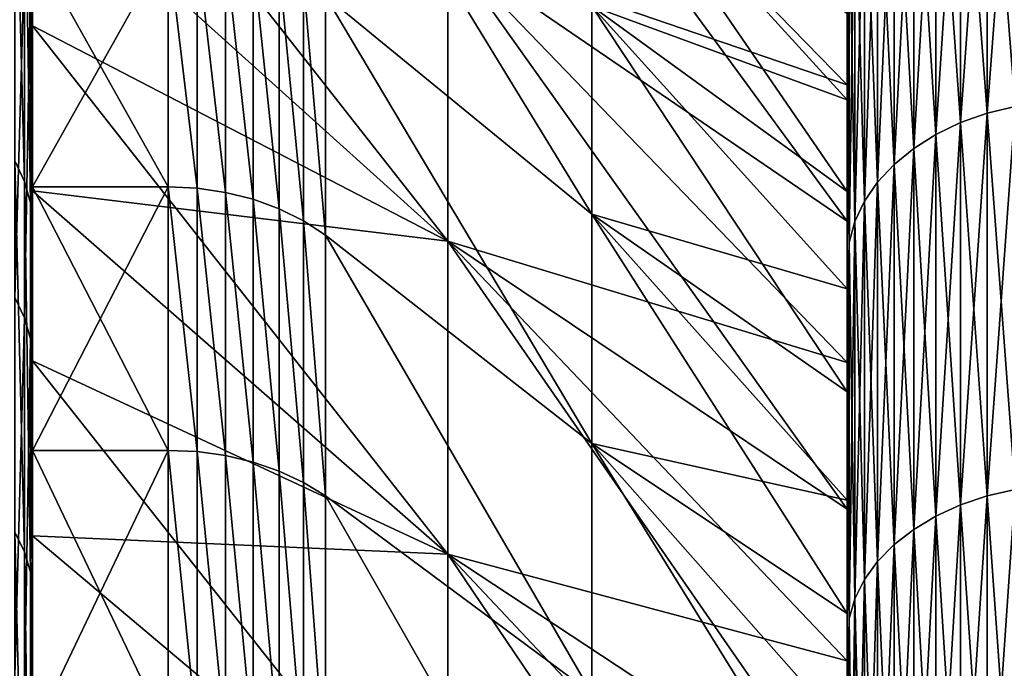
# Model space of a CAD drawing. Header units: metres. Extents: x -2 to 85, y -75 to 96.
# Tile 371 of 444: x 68.32 to 70.5, y 43.63 to 45.06. Entities that reach past the tile are written whole.
import ezdxf

# ---------------------------------------------------------------- set-up
doc = ezdxf.new("R2010")
doc.units = ezdxf.units.M
doc.layers.add('solid_20204500', color=7, linetype='CONTINUOUS')

msp = doc.modelspace()

# ---------------------------------------------------------------- linework, layer by layer
at = {"layer": 'solid_20204500'}
for points in [[(69.267471, 45.817501, -11.279867), (70.150002, 44.913284, -11.136491), (70.150002, 44.612808, -11.579941)], [(69.267471, 45.215561, -12.178803), (69.267471, 45.817501, -11.279867), (70.150002, 44.612808, -11.579941)], [(69.267471, 45.817501, -11.279867), (70.150002, 45.202126, -10.684891), (70.150002, 44.913284, -11.136491)], [(69.267471, 45.817467, 11.27992), (70.150002, 44.913284, 11.136491), (70.150002, 45.202126, 10.684891)], [(69.267471, 45.817467, 11.27992), (69.267471, 45.215523, 12.178854), (70.150002, 44.913284, 11.136491)], [(69.267471, 44.568306, -13.045686), (68.349998, 45.395874, -13.282283), (68.349998, 45.736423, -12.823966)], [(69.267471, 44.568306, -13.045686), (68.349998, 45.736423, -12.823966), (69.267471, 45.215561, -12.178803)], [(70.521156, 45.668785, 15.468376), (70.459145, 45.653004, 15.45456), (70.459145, 44.850887, 16.32543)], [(70.521156, 44.865952, 16.340025), (70.521156, 45.668785, 15.468376), (70.459145, 44.850887, 16.32543)], [(70.521156, 45.668785, -15.468376), (70.521156, 44.865952, -16.340025), (70.459145, 45.653004, -15.45456)], [(70.459145, 45.653004, 15.45456), (70.400398, 45.63126, 15.435525), (70.400398, 44.830132, 16.305321)], [(70.459145, 44.850887, 16.32543), (70.459145, 45.653004, 15.45456), (70.400398, 44.830132, 16.305321)], [(70.459145, 45.653004, -15.45456), (70.459145, 44.850887, -16.32543), (70.400398, 45.63126, -15.435525)], [(70.521156, 44.865952, -16.340025), (70.459145, 44.850887, -16.32543), (70.459145, 45.653004, -15.45456)], [(70.400398, 45.63126, 15.435525), (70.345932, 45.603931, 15.411597), (70.345932, 44.804043, 16.280045)], [(70.400398, 44.830132, 16.305321), (70.400398, 45.63126, 15.435525), (70.345932, 44.804043, 16.280045)], [(70.400398, 45.63126, -15.435525), (70.400398, 44.830132, -16.305321), (70.345932, 45.603931, -15.411597)], [(70.459145, 44.850887, -16.32543), (70.400398, 44.830132, -16.305321), (70.400398, 45.63126, -15.435525)], [(70.345932, 45.603931, 15.411597), (70.296677, 45.57148, 15.383186), (70.296677, 44.773064, 16.250034)], [(70.345932, 44.804043, 16.280045), (70.345932, 45.603931, 15.411597), (70.296677, 44.773064, 16.250034)], [(70.345932, 45.603931, -15.411597), (70.345932, 44.804043, -16.280045), (70.296677, 45.57148, -15.383186)], [(70.400398, 44.830132, -16.305321), (70.345932, 44.804043, -16.280045), (70.345932, 45.603931, -15.411597)], [(68.997269, 45.590374, -8.553059), (69.585594, 44.627769, -9.138197), (69.585594, 45.087666, -8.246275)], [(68.997269, 45.590374, -8.553059), (68.997269, 45.11026, -9.47708), (69.585594, 44.627769, -9.138197)], [(68.997269, 45.590374, 8.553059), (69.585594, 45.087666, 8.246279), (69.585594, 44.627769, 9.138201)], [(68.997269, 45.11026, 9.47708), (68.997269, 45.590374, 8.553059), (69.585594, 44.627769, 9.138201)], [(70.296677, 45.57148, 15.383186), (70.253479, 45.534462, 15.35078), (70.253479, 44.737732, 16.215801)], [(70.296677, 44.773064, 16.250034), (70.296677, 45.57148, 15.383186), (70.253479, 44.737732, 16.215801)], [(70.296677, 45.57148, -15.383186), (70.296677, 44.773064, -16.250034), (70.253479, 45.534462, -15.35078)], [(70.345932, 44.804043, -16.280045), (70.296677, 44.773064, -16.250034), (70.296677, 45.57148, -15.383186)], [(70.253479, 45.534462, 15.35078), (70.217087, 45.493519, 15.314935), (70.217087, 44.698647, 16.177937)], [(70.253479, 44.737732, 16.215801), (70.253479, 45.534462, 15.35078), (70.217087, 44.698647, 16.177937)], [(70.253479, 45.534462, -15.35078), (70.253479, 44.737732, -16.215801), (70.217087, 45.493519, -15.314935)], [(70.296677, 44.773064, -16.250034), (70.253479, 44.737732, -16.215801), (70.253479, 45.534462, -15.35078)], [(68.310738, 45.52375, -15.17662), (68.332428, 45.476261, -15.135492), (68.332428, 44.700096, -15.987797)], [(68.310738, 44.745476, -16.03124), (68.310738, 45.52375, -15.17662), (68.332428, 44.700096, -15.987797)], [(70.150002, 44.880623, -7.260483), (69.585594, 45.499763, -7.331285), (69.585594, 45.087666, -8.246275)], [(70.150002, 44.880623, -7.260483), (70.150002, 45.071102, -6.800576), (69.585594, 45.499763, -7.331285)], [(70.150002, 44.677849, 7.714918), (69.585594, 45.087666, 8.246279), (69.585594, 45.49976, 7.331289)], [(70.150002, 44.880623, 7.260483), (70.150002, 44.677849, 7.714918), (69.585594, 45.49976, 7.331289)], [(70.150002, 45.071102, 6.800576), (70.150002, 44.880623, 7.260483), (69.585594, 45.49976, 7.331289)], [(70.217087, 45.493519, 15.314935), (70.18811, 45.449345, 15.276264), (70.18811, 44.656483, 16.137087)], [(70.217087, 44.698647, 16.177937), (70.217087, 45.493519, 15.314935), (70.18811, 44.656483, 16.137087)], [(70.217087, 45.493519, -15.314935), (70.217087, 44.698647, -16.177937), (70.18811, 45.449345, -15.276264)], [(70.253479, 44.737732, -16.215801), (70.217087, 44.698647, -16.177937), (70.217087, 45.493519, -15.314935)], [(68.332428, 45.476261, -15.135492), (68.345589, 45.427017, -15.092844), (68.345589, 44.653038, -15.942747)], [(68.332428, 44.700096, -15.987797), (68.332428, 45.476261, -15.135492), (68.345589, 44.653038, -15.942747)], [(70.18811, 45.449345, 15.276264), (70.167053, 45.402706, 15.235432), (70.167053, 44.611958, 16.093952)], [(70.18811, 44.656483, 16.137087), (70.18811, 45.449345, 15.276264), (70.167053, 44.611958, 16.093952)], [(70.18811, 45.449345, -15.276264), (70.18811, 44.656483, -16.137087), (70.167053, 45.402706, -15.235432)], [(70.217087, 44.698647, -16.177937), (70.18811, 44.656483, -16.137087), (70.18811, 45.449345, -15.276264)], [(68.345589, 45.427017, -15.092844), (68.349998, 45.407581, -15.014018), (68.349998, 45.015408, -15.457039)], [(68.345589, 45.427017, -15.092844), (68.349998, 45.015408, -15.457039), (68.349998, 44.611614, -15.890188)], [(68.345589, 44.653038, -15.942747), (68.345589, 45.427017, -15.092844), (68.349998, 44.611614, -15.890188)], [(68.349998, 45.043732, -13.731223), (68.349998, 45.015408, -15.457039), (68.349998, 45.407581, -15.014018)], [(68.349998, 45.395874, -13.282283), (68.349998, 45.043732, -13.731223), (68.349998, 45.407581, -15.014018)], [(70.167053, 45.402706, 15.235432), (70.154274, 45.354393, 15.193136), (70.154274, 44.565842, 16.049274)], [(70.167053, 44.611958, 16.093952), (70.167053, 45.402706, 15.235432), (70.154274, 44.565842, 16.049274)], [(70.167053, 45.402706, -15.235432), (70.167053, 44.611958, -16.093952), (70.154274, 45.354393, -15.193136)], [(70.18811, 44.656483, -16.137087), (70.167053, 44.611958, -16.093952), (70.167053, 45.402706, -15.235432)], [(68.349998, 45.043732, 13.731223), (68.349998, 45.395874, 13.282283), (68.349998, 45.124634, 15.335954)], [(69.267471, 44.568306, -13.045686), (68.349998, 45.043732, -13.731223), (68.349998, 45.395874, -13.282283)], [(69.267471, 44.568268, 13.045735), (68.349998, 45.395874, 13.282283), (68.349998, 45.043732, 13.731223)], [(69.267471, 45.215523, 12.178854), (68.349998, 45.395874, 13.282283), (69.267471, 44.568268, 13.045735)], [(70.154274, 45.354393, 15.193136), (70.150002, 45.177021, 15.295404), (70.150002, 44.778732, 15.731308)], [(70.154274, 44.565842, 16.049274), (70.154274, 45.354393, 15.193136), (70.150002, 44.778732, 15.731308)], [(70.154274, 45.354393, -15.193136), (70.154274, 44.565842, -16.049274), (70.150002, 45.177021, -15.295403)], [(70.167053, 44.611958, -16.093952), (70.154274, 44.565842, -16.049274), (70.154274, 45.354393, -15.193136)], [(68.310738, 45.237804, 15.500636), (68.310738, 44.443733, 16.340601), (68.332428, 45.191093, 15.45863)], [(68.349998, 45.223164, -9.563059), (68.349998, 45.223164, 9.563059), (68.349998, 44.68861, 10.468062)], [(68.649818, 44.688587, 10.468094), (68.349998, 44.68861, 10.468062), (68.349998, 45.223164, 9.563059)], [(68.349998, 44.68861, -10.468062), (68.349998, 45.223164, -9.563059), (68.349998, 44.68861, 10.468062)], [(68.649818, 45.223095, 9.563208), (68.649818, 44.688587, 10.468094), (68.349998, 45.223164, 9.563059)], [(68.649818, 45.223095, -9.563208), (68.349998, 45.223164, -9.563059), (68.349998, 44.68861, -10.468062)], [(68.649818, 44.688587, -10.468094), (68.649818, 45.223095, -9.563208), (68.349998, 44.68861, -10.468062)], [(68.713669, 44.685513, 10.465298), (68.649818, 44.688587, 10.468094), (68.649818, 45.223095, 9.563208)], [(68.713669, 45.219841, 9.56064), (68.713669, 44.685513, 10.465298), (68.649818, 45.223095, 9.563208)], [(68.713669, 44.685513, -10.465296), (68.649818, 45.223095, -9.563208), (68.649818, 44.688587, -10.468094)], [(68.713669, 44.685513, -10.465296), (68.713669, 45.219841, -9.560638), (68.649818, 45.223095, -9.563208)], [(68.776535, 44.67622, 10.457095), (68.713669, 44.685513, 10.465298), (68.713669, 45.219841, 9.56064)], [(68.776535, 45.210033, 9.553112), (68.776535, 44.67622, 10.457095), (68.713669, 45.219841, 9.56064)], [(68.776535, 44.676212, -10.457105), (68.713669, 45.219841, -9.560638), (68.713669, 44.685513, -10.465296)], [(68.776535, 44.676212, -10.457105), (68.776535, 45.210026, -9.553122), (68.713669, 45.219841, -9.560638)], [(68.837318, 44.660858, 10.443636), (68.776535, 44.67622, 10.457095), (68.776535, 45.210033, 9.553112)], [(68.837318, 45.193825, 9.540761), (68.837318, 44.660858, 10.443636), (68.776535, 45.210033, 9.553112)], [(68.837318, 44.660854, -10.443642), (68.776535, 45.210026, -9.553122), (68.776535, 44.676212, -10.457105)], [(68.837318, 44.660854, -10.443642), (68.837318, 45.193821, -9.540767), (68.776535, 45.210026, -9.553122)], [(69.267471, 45.215561, -12.178803), (70.150002, 44.300411, -12.015681), (70.150002, 43.976662, -12.442944)], [(69.267471, 44.568306, -13.045686), (69.267471, 45.215561, -12.178803), (70.150002, 43.976662, -12.442944)], [(69.267471, 45.215561, -12.178803), (70.150002, 44.612808, -11.579941), (70.150002, 44.300411, -12.015681)], [(69.267471, 45.215523, 12.178854), (70.150002, 44.612808, 11.579941), (70.150002, 44.913284, 11.136491)], [(69.267471, 45.215523, 12.178854), (70.150002, 44.300411, 12.015681), (70.150002, 44.612808, 11.579941)], [(69.267471, 45.215523, 12.178854), (69.267471, 44.568268, 13.045735), (70.150002, 44.300411, 12.015681)], [(68.310738, 44.443733, 16.340601), (68.332428, 44.399174, 16.296318), (68.332428, 45.191093, 15.45863)], [(68.332428, 45.191093, 15.45863), (68.332428, 44.399174, 16.296318), (68.345589, 45.142651, 15.415071)], [(68.895027, 44.639698, 10.425105), (68.837318, 44.660858, 10.443636), (68.837318, 45.193825, 9.540761)], [(68.895027, 45.171501, 9.523755), (68.895027, 44.639698, 10.425105), (68.837318, 45.193825, 9.540761)], [(68.895027, 44.639687, -10.425121), (68.837318, 45.193821, -9.540767), (68.837318, 44.660854, -10.443642)], [(68.895027, 44.639687, -10.425121), (68.895027, 45.171494, -9.523772), (68.837318, 45.193821, -9.540767)], [(70.150002, 45.177021, -15.295403), (70.150002, 44.913284, -11.136491), (70.150002, 45.202126, -10.684891)], [(70.150002, 45.177021, 15.295404), (70.150002, 45.202126, 10.684891), (70.150002, 44.913284, 11.136491)], [(68.948715, 44.613091, 10.401802), (68.895027, 44.639698, 10.425105), (68.895027, 45.171501, 9.523755)], [(68.948715, 45.143429, 9.502372), (68.948715, 44.613091, 10.401802), (68.895027, 45.171501, 9.523755)], [(68.948715, 44.613083, -10.401813), (68.895027, 45.171494, -9.523772), (68.895027, 44.639687, -10.425121)], [(68.948715, 44.613083, -10.401813), (68.948715, 45.143425, -9.502382), (68.895027, 45.171494, -9.523772)], [(70.150002, 45.177021, -15.295403), (70.150002, 44.778732, -15.731307), (70.150002, 44.913284, -11.136491)], [(70.150002, 44.778732, 15.731308), (70.150002, 45.177021, 15.295404), (70.150002, 44.913284, 11.136491)], [(70.154274, 44.565842, -16.049274), (70.150002, 44.778732, -15.731307), (70.150002, 45.177021, -15.295403)], [(68.332428, 44.399174, 16.296318), (68.345589, 44.352962, 16.250399), (68.345589, 45.142651, 15.415071)], [(68.345589, 45.142651, 15.415071), (68.349998, 44.724274, 15.771585), (68.349998, 45.124634, 15.335954)], [(68.345589, 45.142651, 15.415071), (68.345589, 44.352962, 16.250399), (68.349998, 44.724274, 15.771585)], [(68.948715, 45.143429, 9.502372), (68.997269, 45.11026, 9.47708), (68.997269, 44.58165, 10.374241)], [(68.948715, 45.143429, 9.502372), (68.997269, 44.58165, 10.374241), (68.948715, 44.613091, 10.401802)], [(68.948715, 45.143425, -9.502382), (68.997269, 44.58165, -10.374241), (68.997269, 45.11026, -9.47708)], [(68.948715, 44.613083, -10.401813), (68.997269, 44.58165, -10.374241), (68.948715, 45.143425, -9.502382)], [(68.349998, 45.043732, 13.731223), (68.349998, 45.124634, 15.335954), (68.349998, 44.724274, 15.771585)], [(68.997269, 45.11026, -9.47708), (69.585594, 44.121361, -10.004556), (69.585594, 44.627769, -9.138197)], [(68.997269, 45.11026, -9.47708), (68.997269, 44.58165, -10.374241), (69.585594, 44.121361, -10.004556)], [(68.997269, 45.11026, 9.47708), (69.585594, 44.627769, 9.138201), (69.585594, 44.121357, 10.00456)], [(68.997269, 44.58165, 10.374241), (68.997269, 45.11026, 9.47708), (69.585594, 44.121357, 10.00456)], [(70.150002, 44.462952, -8.163429), (69.585594, 45.087666, -8.246275), (69.585594, 44.627769, -9.138197)], [(70.150002, 44.677849, -7.714918), (70.150002, 44.880623, -7.260483), (69.585594, 45.087666, -8.246275)], [(70.150002, 44.462952, -8.163429), (70.150002, 44.677849, -7.714918), (69.585594, 45.087666, -8.246275)], [(70.150002, 44.235779, 8.606369), (69.585594, 44.627769, 9.138201), (69.585594, 45.087666, 8.246279)], [(70.150002, 44.462952, 8.163429), (70.150002, 44.235779, 8.606369), (69.585594, 45.087666, 8.246279)], [(70.150002, 44.677849, 7.714918), (70.150002, 44.462952, 8.163429), (69.585594, 45.087666, 8.246279)], [(70.150002, 44.880623, -7.260483), (70.150002, 44.880623, 7.260483), (70.150002, 45.071102, 6.800576)], [(70.150002, 44.880623, -7.260483), (70.150002, 45.071102, 6.800576), (70.150002, 45.071102, -6.800576)], [(68.349998, 44.679672, 14.171217), (68.349998, 45.043732, 13.731223), (68.349998, 44.724274, 15.771585)], [(68.349998, 45.043732, -13.731223), (68.349998, 44.679672, -14.171217), (68.349998, 45.015408, -15.457039)], [(69.267471, 43.877449, -13.878233), (68.349998, 44.679672, -14.171217), (68.349998, 45.043732, -13.731223)], [(69.267471, 43.877449, -13.878233), (68.349998, 45.043732, -13.731223), (69.267471, 44.568306, -13.045686)], [(69.267471, 44.568268, 13.045735), (68.349998, 45.043732, 13.731223), (68.349998, 44.679672, 14.171217)], [(68.349998, 44.679672, -14.171217), (68.349998, 44.611614, -15.890188), (68.349998, 45.015408, -15.457039)], [(70.150002, 44.778732, -15.731307), (70.150002, 44.612808, -11.579941), (70.150002, 44.913284, -11.136491)], [(70.150002, 44.778732, 15.731308), (70.150002, 44.913284, 11.136491), (70.150002, 44.612808, 11.579941)], [(70.150002, 44.677849, -7.714918), (70.150002, 44.677849, 7.714918), (70.150002, 44.880623, 7.260483)], [(70.150002, 44.677849, -7.714918), (70.150002, 44.880623, 7.260483), (70.150002, 44.880623, -7.260483)], [(70.521156, 44.865952, 16.340025), (70.459145, 44.850887, 16.32543), (70.459145, 44.005856, 17.154724)], [(70.521156, 44.020164, 17.170061), (70.521156, 44.865952, 16.340025), (70.459145, 44.005856, 17.154724)], [(70.521156, 44.865952, -16.340025), (70.521156, 44.020164, -17.170061), (70.459145, 44.850887, -16.32543)], [(70.459145, 44.850887, 16.32543), (70.400398, 44.830132, 16.305321), (70.400398, 43.986141, 17.133595)], [(70.459145, 44.005856, 17.154724), (70.459145, 44.850887, 16.32543), (70.400398, 43.986141, 17.133595)], [(70.459145, 44.850887, -16.32543), (70.459145, 44.005856, -17.154724), (70.400398, 44.830132, -16.305321)], [(70.521156, 44.020164, -17.170061), (70.459145, 44.005856, -17.154724), (70.459145, 44.850887, -16.32543)], [(70.400398, 44.830132, 16.305321), (70.345932, 44.804043, 16.280045), (70.345932, 43.961361, 17.107035)], [(70.400398, 43.986141, 17.133595), (70.400398, 44.830132, 16.305321), (70.345932, 43.961361, 17.107035)], [(70.400398, 44.830132, -16.305321), (70.400398, 43.986141, -17.133595), (70.345932, 44.804043, -16.280045)], [(70.459145, 44.005856, -17.154724), (70.400398, 43.986141, -17.133595), (70.400398, 44.830132, -16.305321)], [(70.345932, 44.804043, 16.280045), (70.296677, 44.773064, 16.250034), (70.296677, 43.931934, 17.075499)], [(70.345932, 43.961361, 17.107035), (70.345932, 44.804043, 16.280045), (70.296677, 43.931934, 17.075499)], [(70.345932, 44.804043, -16.280045), (70.345932, 43.961361, -17.107035), (70.296677, 44.773064, -16.250034)], [(70.400398, 43.986141, -17.133595), (70.345932, 43.961361, -17.107035), (70.345932, 44.804043, -16.280045)], [(70.150002, 44.778732, -15.731307), (70.150002, 44.369148, -16.157045), (70.150002, 44.612808, -11.579941)], [(70.150002, 44.369148, 16.157045), (70.150002, 44.778732, 15.731308), (70.150002, 44.612808, 11.579941)], [(70.154274, 44.565842, 16.049274), (70.150002, 44.778732, 15.731308), (70.150002, 44.369148, 16.157045)], [(70.154274, 44.565842, -16.049274), (70.150002, 44.369148, -16.157045), (70.150002, 44.778732, -15.731307)], [(70.296677, 44.773064, 16.250034), (70.253479, 44.737732, 16.215801), (70.253479, 43.898373, 17.039528)], [(70.296677, 43.931934, 17.075499), (70.296677, 44.773064, 16.250034), (70.253479, 43.898373, 17.039528)], [(70.296677, 44.773064, -16.250034), (70.296677, 43.931934, -17.075499), (70.253479, 44.737732, -16.215801)], [(70.345932, 43.961361, -17.107035), (70.296677, 43.931934, -17.075499), (70.296677, 44.773064, -16.250034)], [(68.310738, 44.745476, -16.03124), (68.332428, 44.700096, -15.987797), (68.332428, 43.882412, -16.800354)], [(68.310738, 43.925568, -16.846006), (68.310738, 44.745476, -16.03124), (68.332428, 43.882412, -16.800354)], [(70.253479, 44.737732, 16.215801), (70.217087, 44.698647, 16.177937), (70.217087, 43.861252, 16.999739)], [(70.253479, 43.898373, 17.039528), (70.253479, 44.737732, 16.215801), (70.217087, 43.861252, 16.999739)], [(70.253479, 44.737732, -16.215801), (70.253479, 43.898373, -17.039528), (70.217087, 44.698647, -16.177937)], [(70.296677, 43.931934, -17.075499), (70.253479, 43.898373, -17.039528), (70.253479, 44.737732, -16.215801)], [(68.345589, 44.352962, 16.250399), (68.349998, 44.312473, 16.197132), (68.349998, 44.724274, 15.771585)], [(68.349998, 44.679672, 14.171217), (68.349998, 44.724274, 15.771585), (68.349998, 44.312473, 16.197132)], [(68.332428, 44.700096, -15.987797), (68.345589, 44.653038, -15.942747), (68.345589, 43.837658, -16.753016)], [(68.332428, 43.882412, -16.800354), (68.332428, 44.700096, -15.987797), (68.345589, 43.837658, -16.753016)], [(68.349998, 44.68861, -10.468062), (68.349998, 44.68861, 10.468062), (68.349998, 44.106522, 11.343252)], [(68.649818, 44.106586, 11.343188), (68.349998, 44.106522, 11.343252), (68.349998, 44.68861, 10.468062)], [(68.349998, 44.106522, -11.343252), (68.349998, 44.68861, -10.468062), (68.349998, 44.106522, 11.343252)], [(68.649818, 44.688587, 10.468094), (68.649818, 44.106586, 11.343188), (68.349998, 44.68861, 10.468062)], [(68.649818, 44.688587, -10.468094), (68.349998, 44.68861, -10.468062), (68.349998, 44.106522, -11.343252)], [(68.649818, 44.106586, -11.343188), (68.649818, 44.688587, -10.468094), (68.349998, 44.106522, -11.343252)], [(68.713669, 44.103703, 11.340175), (68.649818, 44.106586, 11.343188), (68.649818, 44.688587, 10.468094)], [(68.713669, 44.685513, 10.465298), (68.713669, 44.103703, 11.340175), (68.649818, 44.688587, 10.468094)], [(68.713669, 44.103703, -11.340173), (68.649818, 44.688587, -10.468094), (68.649818, 44.106586, -11.343188)], [(68.713669, 44.103703, -11.340173), (68.713669, 44.685513, -10.465296), (68.649818, 44.688587, -10.468094)], [(68.776535, 44.094971, 11.331332), (68.713669, 44.103703, 11.340175), (68.713669, 44.685513, 10.465298)], [(68.776535, 44.67622, 10.457095), (68.776535, 44.094971, 11.331332), (68.713669, 44.685513, 10.465298)], [(68.776535, 44.094963, -11.331342), (68.713669, 44.685513, -10.465296), (68.713669, 44.103703, -11.340173)], [(68.776535, 44.094963, -11.331342), (68.776535, 44.676212, -10.457105), (68.713669, 44.685513, -10.465296)], [(70.217087, 44.698647, 16.177937), (70.18811, 44.656483, 16.137087), (70.18811, 43.821201, 16.956814)], [(70.217087, 43.861252, 16.999739), (70.217087, 44.698647, 16.177937), (70.18811, 43.821201, 16.956814)], [(70.217087, 44.698647, -16.177937), (70.217087, 43.861252, -16.999739), (70.18811, 44.656483, -16.137087)], [(70.253479, 43.898373, -17.039528), (70.217087, 43.861252, -16.999739), (70.217087, 44.698647, -16.177937)], [(68.349998, 44.304344, 14.601504), (68.349998, 44.679672, 14.171217), (68.349998, 44.312473, 16.197132)], [(68.349998, 44.679672, -14.171217), (68.349998, 44.304344, -14.601504), (68.349998, 44.611614, -15.890188)], [(69.267471, 43.877449, -13.878233), (68.349998, 44.304344, -14.601504), (68.349998, 44.679672, -14.171217)], [(69.267471, 43.877407, 13.87828), (68.349998, 44.679672, 14.171217), (68.349998, 44.304344, 14.601504)], [(69.267471, 44.568268, 13.045735), (68.349998, 44.679672, 14.171217), (69.267471, 43.877407, 13.87828)], [(68.837318, 44.080524, 11.31682), (68.776535, 44.094971, 11.331332), (68.776535, 44.67622, 10.457095)], [(68.837318, 44.660858, 10.443636), (68.837318, 44.080524, 11.31682), (68.776535, 44.67622, 10.457095)], [(68.837318, 44.080521, -11.316826), (68.776535, 44.676212, -10.457105), (68.776535, 44.094963, -11.331342)], [(68.837318, 44.080521, -11.316826), (68.837318, 44.660854, -10.443642), (68.776535, 44.676212, -10.457105)], [(68.895027, 44.060627, 11.296841), (68.837318, 44.080524, 11.31682), (68.837318, 44.660858, 10.443636)], [(68.895027, 44.639698, 10.425105), (68.895027, 44.060627, 11.296841), (68.837318, 44.660858, 10.443636)], [(68.895027, 44.060616, -11.296856), (68.837318, 44.660854, -10.443642), (68.837318, 44.080521, -11.316826)], [(68.895027, 44.060616, -11.296856), (68.895027, 44.639687, -10.425121), (68.837318, 44.660854, -10.443642)], [(70.150002, 44.462952, -8.163429), (70.150002, 44.462952, 8.163429), (70.150002, 44.677849, 7.714918)], [(70.150002, 44.462952, -8.163429), (70.150002, 44.677849, 7.714918), (70.150002, 44.677849, -7.714918)], [(68.345589, 44.653038, -15.942747), (68.349998, 44.611614, -15.890188), (68.349998, 44.196953, -16.312675)], [(68.345589, 43.837658, -16.753016), (68.345589, 44.653038, -15.942747), (68.349998, 44.196953, -16.312675)], [(68.948715, 44.035606, 11.271715), (68.895027, 44.060627, 11.296841), (68.895027, 44.639698, 10.425105)], [(68.948715, 44.613091, 10.401802), (68.948715, 44.035606, 11.271715), (68.895027, 44.639698, 10.425105)], [(68.948715, 44.035599, -11.271726), (68.895027, 44.639687, -10.425121), (68.895027, 44.060616, -11.296856)], [(68.948715, 44.035599, -11.271726), (68.948715, 44.613083, -10.401813), (68.895027, 44.639687, -10.425121)], [(70.18811, 44.656483, 16.137087), (70.167053, 44.611958, 16.093952), (70.167053, 43.778912, 16.911489)], [(70.18811, 43.821201, 16.956814), (70.18811, 44.656483, 16.137087), (70.167053, 43.778912, 16.911489)], [(70.18811, 44.656483, -16.137087), (70.18811, 43.821201, -16.956814), (70.167053, 44.611958, -16.093952)], [(70.217087, 43.861252, -16.999739), (70.18811, 43.821201, -16.956814), (70.18811, 44.656483, -16.137087)], [(70.150002, 43.996811, -9.042829), (69.585594, 44.627769, -9.138197), (69.585594, 44.121361, -10.004556)], [(70.150002, 44.235779, -8.606369), (70.150002, 44.462952, -8.163429), (69.585594, 44.627769, -9.138197)], [(70.150002, 43.996811, -9.042829), (70.150002, 44.235779, -8.606369), (69.585594, 44.627769, -9.138197)], [(70.150002, 43.746216, 9.472436), (69.585594, 44.121357, 10.00456), (69.585594, 44.627769, 9.138201)], [(70.150002, 43.996811, 9.042829), (70.150002, 43.746216, 9.472436), (69.585594, 44.627769, 9.138201)], [(70.150002, 44.235779, 8.606369), (70.150002, 43.996811, 9.042829), (69.585594, 44.627769, 9.138201)], [(68.349998, 44.304344, -14.601504), (68.349998, 44.196953, -16.312675), (68.349998, 44.611614, -15.890188)], [(68.948715, 44.613091, 10.401802), (68.997269, 44.58165, 10.374241), (68.997269, 44.006046, 11.241998)], [(68.948715, 44.613091, 10.401802), (68.997269, 44.006046, 11.241998), (68.948715, 44.035606, 11.271715)], [(68.948715, 44.613083, -10.401813), (68.997269, 44.006046, -11.241998), (68.997269, 44.58165, -10.374241)], [(68.948715, 44.035599, -11.271726), (68.997269, 44.006046, -11.241998), (68.948715, 44.613083, -10.401813)], [(70.150002, 44.369148, -16.157045), (70.150002, 44.300411, -12.015681), (70.150002, 44.612808, -11.579941)], [(70.150002, 44.369148, 16.157045), (70.150002, 44.612808, 11.579941), (70.150002, 44.300411, 12.015681)], [(70.167053, 44.611958, 16.093952), (70.154274, 44.565842, 16.049274), (70.154274, 43.735107, 16.864542)], [(70.167053, 43.778912, 16.911489), (70.167053, 44.611958, 16.093952), (70.154274, 43.735107, 16.864542)], [(70.167053, 44.611958, -16.093952), (70.167053, 43.778912, -16.911489), (70.154274, 44.565842, -16.049274)], [(70.18811, 43.821201, -16.956814), (70.167053, 43.778912, -16.911489), (70.167053, 44.611958, -16.093952)], [(68.997269, 44.58165, -10.374241), (69.585594, 43.569855, -10.842928), (69.585594, 44.121361, -10.004556)], [(68.997269, 44.58165, -10.374241), (68.997269, 44.006046, -11.241998), (69.585594, 43.569855, -10.842928)], [(68.997269, 44.58165, 10.374241), (69.585594, 44.121357, 10.00456), (69.585594, 43.569851, 10.842932)], [(68.997269, 44.006046, 11.241998), (68.997269, 44.58165, 10.374241), (69.585594, 43.569851, 10.842932)], [(69.267471, 44.568306, -13.045686), (70.150002, 43.641956, -12.861164), (70.150002, 43.295979, -13.270757)], [(69.267471, 43.877449, -13.878233), (69.267471, 44.568306, -13.045686), (70.150002, 43.295979, -13.270757)], [(69.267471, 44.568306, -13.045686), (70.150002, 43.976662, -12.442944), (70.150002, 43.641956, -12.861164)], [(69.267471, 44.568268, 13.045735), (70.150002, 43.976662, 12.442944), (70.150002, 44.300411, 12.015681)], [(69.267471, 44.568268, 13.045735), (70.150002, 43.641956, 12.861164), (70.150002, 43.976662, 12.442944)], [(69.267471, 44.568268, 13.045735), (69.267471, 43.877407, 13.87828), (70.150002, 43.641956, 12.861164)], [(70.154274, 44.565842, 16.049274), (70.150002, 44.369148, 16.157045), (70.150002, 43.948677, 16.572243)], [(70.154274, 43.735107, 16.864542), (70.154274, 44.565842, 16.049274), (70.150002, 43.948677, 16.572243)], [(70.154274, 44.565842, -16.049274), (70.154274, 43.735107, -16.864542), (70.150002, 44.369148, -16.157045)], [(70.167053, 43.778912, -16.911489), (70.154274, 43.735107, -16.864542), (70.154274, 44.565842, -16.049274)], [(68.310738, 44.443733, 16.340601), (68.310738, 43.608784, 17.13994), (68.332428, 44.399174, 16.296318)], [(70.150002, 44.235779, -8.606369), (70.150002, 44.235779, 8.606369), (70.150002, 44.462952, 8.163429)], [(70.150002, 44.235779, -8.606369), (70.150002, 44.462952, 8.163429), (70.150002, 44.462952, -8.163429)], [(68.310738, 43.608784, 17.13994), (68.332428, 43.566483, 17.093493), (68.332428, 44.399174, 16.296318)], [(68.332428, 44.399174, 16.296318), (68.332428, 43.566483, 17.093493), (68.345589, 44.352962, 16.250399)], [(70.150002, 44.369148, -16.157045), (70.150002, 43.948677, -16.572243), (70.150002, 44.300411, -12.015681)], [(70.150002, 44.369148, 16.157045), (70.150002, 44.300411, 12.015681), (70.150002, 43.976662, 12.442944)], [(70.150002, 43.948677, 16.572243), (70.150002, 44.369148, 16.157045), (70.150002, 43.976662, 12.442944)], [(70.154274, 43.735107, -16.864542), (70.150002, 43.948677, -16.572243), (70.150002, 44.369148, -16.157045)], [(68.332428, 43.566483, 17.093493), (68.345589, 43.522621, 17.045326), (68.345589, 44.352962, 16.250399)], [(68.345589, 44.352962, 16.250399), (68.349998, 43.890003, 16.611814), (68.349998, 44.312473, 16.197132)], [(68.345589, 44.352962, 16.250399), (68.345589, 43.522621, 17.045326), (68.349998, 43.890003, 16.611814)], [(68.349998, 44.304344, 14.601504), (68.349998, 44.312473, 16.197132), (68.349998, 43.890003, 16.611814)], [(68.349998, 43.918182, 15.021545), (68.349998, 44.304344, 14.601504), (68.349998, 43.890003, 16.611814)], [(68.349998, 44.304344, -14.601504), (68.349998, 43.918182, -15.021545), (68.349998, 44.196953, -16.312675)], [(69.267471, 43.144802, -14.674253), (68.349998, 43.918182, -15.021545), (68.349998, 44.304344, -14.601504)], [(69.267471, 43.144802, -14.674253), (68.349998, 44.304344, -14.601504), (69.267471, 43.877449, -13.878233)], [(69.267471, 43.877407, 13.87828), (68.349998, 44.304344, 14.601504), (68.349998, 43.918182, 15.021545)], [(70.150002, 43.948677, -16.572243), (70.150002, 43.976662, -12.442944), (70.150002, 44.300411, -12.015681)], [(70.150002, 43.996811, -9.042829), (70.150002, 43.996811, 9.042829), (70.150002, 44.235779, 8.606369)], [(70.150002, 43.996811, -9.042829), (70.150002, 44.235779, 8.606369), (70.150002, 44.235779, -8.606369)], [(68.345589, 43.837658, -16.753016), (68.349998, 44.196953, -16.312675), (68.349998, 43.771751, -16.724113)], [(68.349998, 43.918182, -15.021545), (68.349998, 43.771751, -16.724113), (68.349998, 44.196953, -16.312675)], [(70.150002, 43.483845, -9.895488), (69.585594, 44.121361, -10.004556), (69.585594, 43.569855, -10.842928)], [(70.150002, 43.746216, -9.472436), (70.150002, 43.996811, -9.042829), (69.585594, 44.121361, -10.004556)], [(70.150002, 43.483845, -9.895488), (70.150002, 43.746216, -9.472436), (69.585594, 44.121361, -10.004556)], [(70.150002, 43.210262, 10.311092), (69.585594, 43.569851, 10.842932), (69.585594, 44.121357, 10.00456)], [(70.150002, 43.483845, 9.895488), (70.150002, 43.210262, 10.311092), (69.585594, 44.121357, 10.00456)], [(70.150002, 43.746216, 9.472436), (70.150002, 43.483845, 9.895488), (69.585594, 44.121357, 10.00456)], [(68.649818, 44.106586, 11.343188), (68.649818, 43.478741, 12.186), (68.349998, 44.106522, 11.343252)], [(68.649818, 44.106586, -11.343188), (68.349998, 44.106522, -11.343252), (68.349998, 43.478828, -12.185864)], [(68.649818, 43.478741, -12.186), (68.649818, 44.106586, -11.343188), (68.349998, 43.478828, -12.185864)], [(68.349998, 44.106522, -11.343252), (68.349998, 44.106522, 11.343252), (68.349998, 43.478828, 12.185864)], [(68.649818, 43.478741, 12.186), (68.349998, 43.478828, 12.185864), (68.349998, 44.106522, 11.343252)], [(68.349998, 43.478828, -12.185864), (68.349998, 44.106522, -11.343252), (68.349998, 43.478828, 12.185864)], [(68.713669, 43.476067, 12.182781), (68.649818, 43.478741, 12.186), (68.649818, 44.106586, 11.343188)], [(68.713669, 44.103703, 11.340175), (68.713669, 43.476067, 12.182781), (68.649818, 44.106586, 11.343188)], [(68.713669, 43.476067, -12.182779), (68.649818, 44.106586, -11.343188), (68.649818, 43.478741, -12.186)], [(68.713669, 43.476067, -12.182779), (68.713669, 44.103703, -11.340173), (68.649818, 44.106586, -11.343188)], [(68.776535, 43.467934, 12.173336), (68.713669, 43.476067, 12.182781), (68.713669, 44.103703, 11.340175)], [(68.776535, 44.094971, 11.331332), (68.776535, 43.467934, 12.173336), (68.713669, 44.103703, 11.340175)], [(68.776535, 43.46793, -12.173345), (68.713669, 44.103703, -11.340173), (68.713669, 43.476067, -12.182779)], [(68.776535, 43.46793, -12.173345), (68.776535, 44.094963, -11.331342), (68.713669, 44.103703, -11.340173)], [(68.837318, 43.454475, 12.157832), (68.776535, 43.467934, 12.173336), (68.776535, 44.094971, 11.331332)], [(68.837318, 44.080524, 11.31682), (68.837318, 43.454475, 12.157832), (68.776535, 44.094971, 11.331332)], [(68.837318, 43.454472, -12.157837), (68.776535, 44.094963, -11.331342), (68.776535, 43.46793, -12.173345)], [(68.837318, 43.454472, -12.157837), (68.837318, 44.080521, -11.316826), (68.776535, 44.094963, -11.331342)], [(68.895027, 43.435932, 12.136486), (68.837318, 43.454475, 12.157832), (68.837318, 44.080524, 11.31682)], [(68.895027, 44.060627, 11.296841), (68.895027, 43.435932, 12.136486), (68.837318, 44.080524, 11.31682)], [(68.895027, 43.435921, -12.136501), (68.837318, 44.080521, -11.316826), (68.837318, 43.454472, -12.157837)], [(68.895027, 43.435921, -12.136501), (68.895027, 44.060616, -11.296856), (68.837318, 44.080521, -11.316826)], [(68.948715, 43.412621, 12.109642), (68.895027, 43.435932, 12.136486), (68.895027, 44.060627, 11.296841)], [(68.948715, 44.035606, 11.271715), (68.948715, 43.412621, 12.109642), (68.895027, 44.060627, 11.296841)], [(68.948715, 43.412613, -12.109652), (68.895027, 44.060616, -11.296856), (68.895027, 43.435921, -12.136501)], [(68.948715, 43.412613, -12.109652), (68.948715, 44.035599, -11.271726), (68.895027, 44.060616, -11.296856)], [(68.948715, 44.035606, 11.271715), (68.997269, 44.006046, 11.241998), (68.997269, 43.385075, 12.077892)], [(68.948715, 44.035606, 11.271715), (68.997269, 43.385075, 12.077892), (68.948715, 43.412621, 12.109642)], [(68.948715, 44.035599, -11.271726), (68.997269, 43.385075, -12.077892), (68.997269, 44.006046, -11.241998)], [(68.948715, 43.412613, -12.109652), (68.997269, 43.385075, -12.077892), (68.948715, 44.035599, -11.271726)], [(70.521156, 44.020164, 17.170061), (70.459145, 44.005856, 17.154724), (70.459145, 43.120068, 17.940334)], [(70.521156, 43.133583, 17.956373), (70.521156, 44.020164, 17.170061), (70.459145, 43.120068, 17.940334)], [(70.521156, 44.020164, -17.170061), (70.521156, 43.133583, -17.956373), (70.459145, 44.005856, -17.154724)], [(68.997269, 44.006046, -11.241998), (69.585594, 42.974789, -11.650969), (69.585594, 43.569855, -10.842928)], [(68.997269, 44.006046, -11.241998), (68.997269, 43.385075, -12.077892), (69.585594, 42.974789, -11.650969)], [(68.997269, 44.006046, 11.241998), (69.585594, 43.569851, 10.842932), (69.585594, 42.974789, 11.650971)], [(68.997269, 43.385075, 12.077892), (68.997269, 44.006046, 11.241998), (69.585594, 42.974789, 11.650971)], [(70.150002, 43.746216, -9.472436), (70.150002, 43.746216, 9.472436), (70.150002, 43.996811, 9.042829)], [(70.150002, 43.746216, -9.472436), (70.150002, 43.996811, 9.042829), (70.150002, 43.996811, -9.042829)], [(70.400398, 43.986141, 17.133595), (70.345932, 43.961361, 17.107035), (70.345932, 43.078033, 17.890461)], [(70.400398, 43.101444, 17.918238), (70.400398, 43.986141, 17.133595), (70.345932, 43.078033, 17.890461)], [(70.400398, 43.986141, -17.133595), (70.400398, 43.101444, -17.918238), (70.345932, 43.961361, -17.107035)], [(70.459145, 44.005856, 17.154724), (70.400398, 43.986141, 17.133595), (70.400398, 43.101444, 17.918238)], [(70.459145, 43.120068, 17.940334), (70.459145, 44.005856, 17.154724), (70.400398, 43.101444, 17.918238)], [(70.459145, 44.005856, -17.154724), (70.459145, 43.120068, -17.940334), (70.400398, 43.986141, -17.133595)], [(70.459145, 43.120068, -17.940334), (70.400398, 43.101444, -17.918238), (70.400398, 43.986141, -17.133595)], [(70.521156, 43.133583, -17.956373), (70.459145, 43.120068, -17.940334), (70.459145, 44.005856, -17.154724)], [(70.150002, 43.948677, -16.572243), (70.150002, 43.641956, -12.861164), (70.150002, 43.976662, -12.442944)], [(70.150002, 43.948677, 16.572243), (70.150002, 43.976662, 12.442944), (70.150002, 43.641956, 12.861164)], [(70.150002, 43.948677, -16.572243), (70.150002, 43.51807, -16.976143), (70.150002, 43.641956, -12.861164)], [(70.150002, 43.51807, 16.976143), (70.150002, 43.948677, 16.572243), (70.150002, 43.641956, 12.861164)], [(70.154274, 43.735107, 16.864542), (70.150002, 43.948677, 16.572243), (70.150002, 43.51807, 16.976143)], [(70.154274, 43.735107, -16.864542), (70.150002, 43.51807, -16.976143), (70.150002, 43.948677, -16.572243)], [(70.345932, 43.961361, 17.107035), (70.296677, 43.931934, 17.075499), (70.296677, 43.050236, 17.857481)], [(70.345932, 43.078033, 17.890461), (70.345932, 43.961361, 17.107035), (70.296677, 43.050236, 17.857481)], [(70.345932, 43.961361, -17.107035), (70.345932, 43.078033, -17.890461), (70.296677, 43.931934, -17.075499)], [(70.400398, 43.101444, -17.918238), (70.345932, 43.078033, -17.890461), (70.345932, 43.961361, -17.107035)], [(68.310738, 43.925568, -16.846006), (68.332428, 43.882412, -16.800354), (68.332428, 43.025238, -17.571142)], [(68.310738, 43.066067, -17.618889), (68.310738, 43.925568, -16.846006), (68.332428, 43.025238, -17.571142)], [(70.296677, 43.931934, 17.075499), (70.253479, 43.898373, 17.039528), (70.253479, 43.018532, 17.819862)], [(70.296677, 43.050236, 17.857481), (70.296677, 43.931934, 17.075499), (70.253479, 43.018532, 17.819862)], [(70.296677, 43.931934, -17.075499), (70.296677, 43.050236, -17.857481), (70.253479, 43.898373, -17.039528)], [(70.345932, 43.078033, -17.890461), (70.296677, 43.050236, -17.857481), (70.296677, 43.931934, -17.075499)], [(68.349998, 43.520836, 15.431737), (68.349998, 43.918182, 15.021545), (68.349998, 43.890003, 16.611814)], [(68.349998, 43.918182, -15.021545), (68.349998, 43.520836, -15.431737), (68.349998, 43.771751, -16.724113)], [(69.267471, 43.144802, -14.674253), (68.349998, 43.520836, -15.431737), (68.349998, 43.918182, -15.021545)], [(69.267471, 43.14476, 14.674298), (68.349998, 43.918182, 15.021545), (68.349998, 43.520836, 15.431737)], [(69.267471, 43.877407, 13.87828), (68.349998, 43.918182, 15.021545), (69.267471, 43.14476, 14.674298)], [(68.332428, 43.882412, -16.800354), (68.345589, 43.837658, -16.753016), (68.345589, 42.982903, -17.521631)], [(68.332428, 43.025238, -17.571142), (68.332428, 43.882412, -16.800354), (68.345589, 42.982903, -17.521631)], [(68.345589, 43.522621, 17.045326), (68.349998, 43.457207, 17.015255), (68.349998, 43.890003, 16.611814)], [(68.349998, 43.520836, 15.431737), (68.349998, 43.890003, 16.611814), (68.349998, 43.457207, 17.015255)], [(69.267471, 43.877449, -13.878233), (70.150002, 42.939365, -13.670987), (70.150002, 42.57254, -14.061345)], [(69.267471, 43.144802, -14.674253), (69.267471, 43.877449, -13.878233), (70.150002, 42.57254, -14.061345)], [(69.267471, 43.877449, -13.878233), (70.150002, 43.295979, -13.270757), (70.150002, 42.939365, -13.670987)], [(69.267471, 43.877407, 13.87828), (70.150002, 43.295979, 13.270757), (70.150002, 43.641956, 12.861164)], [(69.267471, 43.877407, 13.87828), (70.150002, 42.939365, 13.670987), (70.150002, 43.295979, 13.270757)], [(69.267471, 43.877407, 13.87828), (69.267471, 43.14476, 14.674298), (70.150002, 42.939365, 13.670987)], [(70.253479, 43.898373, 17.039528), (70.217087, 43.861252, 16.999739), (70.217087, 42.983463, 17.778252)], [(70.253479, 43.018532, 17.819862), (70.253479, 43.898373, 17.039528), (70.217087, 42.983463, 17.778252)], [(70.253479, 43.898373, -17.039528), (70.253479, 43.018532, -17.819862), (70.217087, 43.861252, -16.999739)], [(70.296677, 43.050236, -17.857481), (70.253479, 43.018532, -17.819862), (70.253479, 43.898373, -17.039528)], [(70.217087, 43.861252, 16.999739), (70.18811, 43.821201, 16.956814), (70.18811, 42.945629, 17.733362)], [(70.217087, 42.983463, 17.778252), (70.217087, 43.861252, 16.999739), (70.18811, 42.945629, 17.733362)], [(70.217087, 43.861252, -16.999739), (70.217087, 42.983463, -17.778252), (70.18811, 43.821201, -16.956814)], [(70.253479, 43.018532, -17.819862), (70.217087, 42.983463, -17.778252), (70.217087, 43.861252, -16.999739)], [(68.345589, 43.837658, -16.753016), (68.349998, 43.771751, -16.724113), (68.349998, 43.335732, -17.124813)], [(68.345589, 42.982903, -17.521631), (68.345589, 43.837658, -16.753016), (68.349998, 43.335732, -17.124813)], [(70.18811, 43.821201, 16.956814), (70.167053, 43.778912, 16.911489), (70.167053, 42.905682, 17.685961)], [(70.18811, 42.945629, 17.733362), (70.18811, 43.821201, 16.956814), (70.167053, 42.905682, 17.685961)], [(70.18811, 43.821201, -16.956814), (70.18811, 42.945629, -17.733362), (70.167053, 43.778912, -16.911489)], [(70.217087, 42.983463, -17.778252), (70.18811, 42.945629, -17.733362), (70.18811, 43.821201, -16.956814)], [(68.349998, 43.520836, -15.431737), (68.349998, 43.335732, -17.124813), (68.349998, 43.771751, -16.724113)], [(70.167053, 43.778912, 16.911489), (70.154274, 43.735107, 16.864542), (70.154274, 42.8643, 17.636862)], [(70.167053, 42.905682, 17.685961), (70.167053, 43.778912, 16.911489), (70.154274, 42.8643, 17.636862)], [(70.167053, 43.778912, -16.911489), (70.167053, 42.905682, -17.685961), (70.154274, 43.735107, -16.864542)], [(70.18811, 42.945629, -17.733362), (70.167053, 42.905682, -17.685961), (70.167053, 43.778912, -16.911489)], [(70.150002, 43.483845, -9.895488), (70.150002, 43.483845, 9.895488), (70.150002, 43.746216, 9.472436)], [(70.150002, 43.483845, -9.895488), (70.150002, 43.746216, 9.472436), (70.150002, 43.746216, -9.472436)], [(70.154274, 43.735107, 16.864542), (70.150002, 43.51807, 16.976143), (70.150002, 43.076977, 17.369055)], [(70.154274, 42.8643, 17.636862), (70.154274, 43.735107, 16.864542), (70.150002, 43.076977, 17.369055)], [(70.154274, 43.735107, -16.864542), (70.154274, 42.8643, -17.636862), (70.150002, 43.51807, -16.976143)], [(70.167053, 42.905682, -17.685961), (70.154274, 42.8643, -17.636862), (70.154274, 43.735107, -16.864542)], [(70.150002, 43.51807, -16.976143), (70.150002, 43.295979, -13.270757), (70.150002, 43.641956, -12.861164)], [(70.150002, 43.51807, 16.976143), (70.150002, 43.641956, 12.861164), (70.150002, 43.295979, 13.270757)]]:
    msp.add_3dface(points, dxfattribs=at)

doc.saveas('drawing.dxf')
